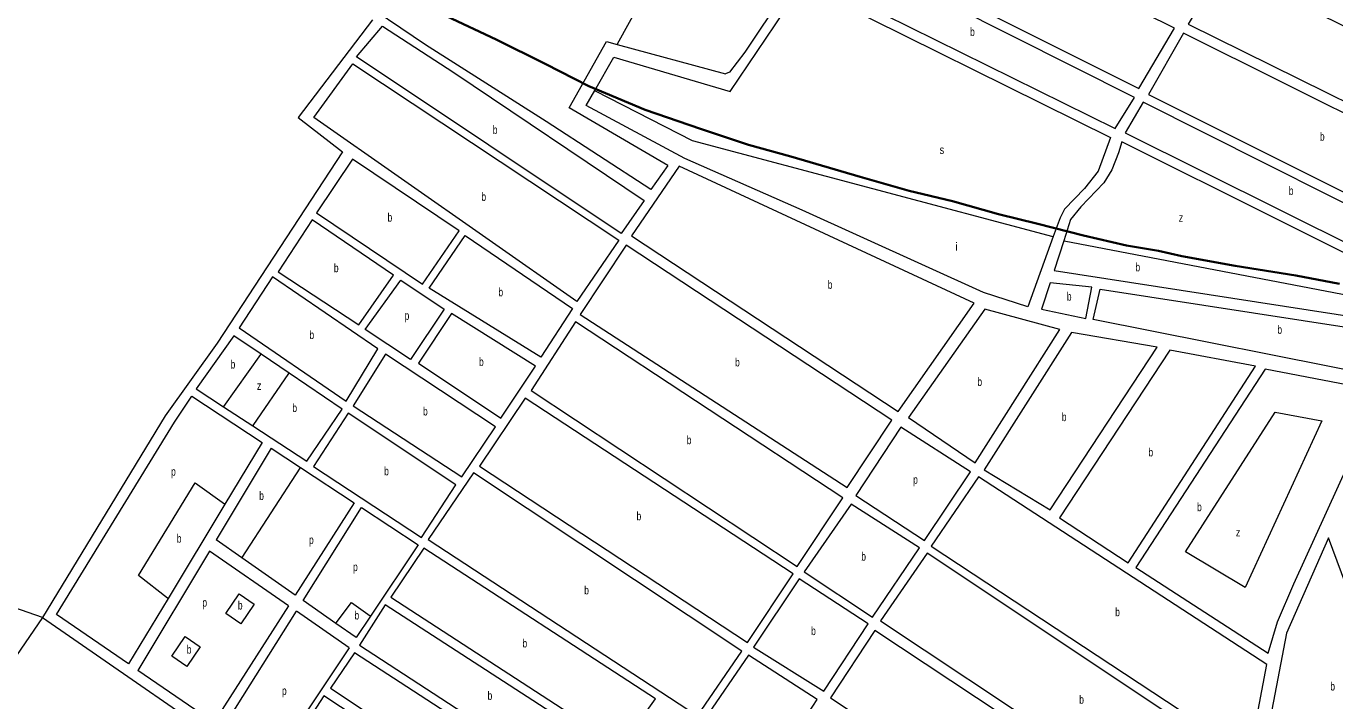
# Model space of a CAD drawing. Extents: x 639657 to 671642, y 222838 to 252123.
# Drawn here: x 663571 to 665133, y 235574 to 236378 of the extents above; entities that cross this region are included whole.
import ezdxf

# ---------------------------------------------------------------- set-up
doc = ezdxf.new("R2010")
doc.units = 0
doc.header["$LTSCALE"] = 4
for name, color, linetype, lineweight in [('1', 7, 'Continuous', 13), ('21', 7, 'Continuous', 13), ('57', 7, 'Continuous', 35)]:
    doc.layers.add(name, color=color, linetype=linetype, lineweight=lineweight)
doc.layers.add('7', color=7, linetype='Continuous')

msp = doc.modelspace()

# ---------------------------------------------------------------- linework, layer by layer
at = {"layer": '1'}
for p, q in [((663863.553, 235874.731), (663798.013, 235765.424)), ((663962.885, 235809.492), (663892.531, 235699.606)), ((663901.898, 235693.085), (663971.49, 235803.841)), ((663790.015, 235752.085), (663704.669, 235609.744)), ((663884.371, 235686.862), (663790.015, 235752.085)), ((663884.371, 235686.862), (663795.144, 235547.496)), ((663805.809, 235540.159), (663893.865, 235680.299)), ((663956.941, 235636.699), (663893.865, 235680.299)), ((663956.941, 235636.699), (663865.094, 235499.369)), ((663795.144, 235547.496), (663704.669, 235609.744))]:
    msp.add_line(p, q, dxfattribs=at)
for points in [[(664336.828, 236211.792), (664316.75, 236183.29), (664191.96, 236264.27), (664048.05, 236355.41), (663958.18, 236416.23), (663666.32, 236581.66), (663390.936, 236729.978), (663042.698, 236917.534)], [(664570.19, 236558.206), (664428.98, 236346.97), (664410.71, 236323.19), (664405.98, 236320.91)], [(664411.489, 236300.073), (664497.46, 236427.68), (664865.33, 236245.07), (664850.39, 236204.94), (664834.3, 236184.28), (664810.08, 236159.86), (664805.05, 236149.47), (664796.906, 236127.055)], [(663984.502, 236385.564), (663896.128, 236268.833), (663948.714, 236228.094), (663799.26, 235999.99), (663737.4, 235913.44), (663590.792, 235673.027), (663857.882, 235488.585)], [(664336.828, 236211.792), (664219.267, 236280.321), (664263.927, 236359.611), (664276.581, 236356.164), (664405.98, 236320.91)], [(664249.737, 236301.132), (664272.571, 236340.87), (664411.489, 236300.073)], [(664357.378, 236219.983), (664239.436, 236283.205), (664249.737, 236301.132)], [(665245.55, 236057.14), (664878.69, 236240.02), (664874.65, 236227), (664866.73, 236206.66), (664857.03, 236191.04), (664829.63, 236162.48), (664817.56, 236147.26), (664809.422, 236122.116)], [(664796.906, 236127.055), (664766.39, 236043.06), (664713.63, 236060.46), (664497.08, 236158.63), (664357.378, 236219.983)], [(664809.422, 236122.116), (664797.9, 236086.52), (665224.35, 236020.54), (665235.791, 236040.293), (665245.55, 236057.14)], [(663851.666, 235986.721), (663819.28, 236008.56), (663774.2, 235945.54), (663806.969, 235924.105), (663841.783, 235901.332)], [(663948.52, 235921.41), (663885.162, 235964.134), (663851.666, 235986.721)], [(663748.252, 235905.544), (663768.91, 235936.89), (663853.097, 235881.599)], [(663841.783, 235901.332), (663906.13, 235859.24), (663948.52, 235921.41)], [(663693.482, 235617.44), (663607.755, 235676.422), (663748.252, 235905.544)], [(663853.097, 235881.599), (663808.539, 235807.857), (663740.683, 235695.557), (663693.482, 235617.44)], [(663863.553, 235874.731), (663898.828, 235851.563), (663962.885, 235809.492)], [(663971.49, 235803.841), (664039.05, 235759.47), (663982.217, 235674.492), (663965.18, 235649.019)], [(663892.531, 235699.606), (663828.903, 235743.913), (663798.013, 235765.424)], [(663965.18, 235649.019), (663941.005, 235665.853), (663901.898, 235693.085)]]:
    msp.add_lwpolyline(points, dxfattribs=at)
for points in [[(664941.37, 236375.57), (664582.04, 236553.53), (664535.92, 236485.22), (664898.79, 236303.37)], [(664893.6, 236292.78), (664528.94, 236476.61), (664503.2, 236437.34), (664870.55, 236255.66)], [(665357.98, 236273.53), (664998.6, 236449.11), (664957.85, 236380.25), (665320.15, 236201.37)], [(663996.49, 236377.796), (664081.84, 236322.48), (664308.75, 236170.18), (664281.16, 236130.71), (663965.418, 236341.437)], [(665314.57, 236189.09), (664952.28, 236369.34), (664910.46, 236296.19), (665277.06, 236113.27)], [(663961.049, 236332.78), (664278.48, 236122.64), (664228.61, 236049.49), (663914.788, 236268.833)], [(665272.78, 236101.98), (664903.95, 236287.34), (664882.51, 236250.78), (665254.02, 236065.94)], [(664088.21, 236133.67), (663960.71, 236219.48), (663917.81, 236155.47), (664044.23, 236070.19)], [(664611.96, 235918.58), (664702.52, 236047.65), (664350.37, 236210.88), (664293.52, 236128.04)], [(664009.51, 236080.96), (663912.54, 236147.11), (663872.23, 236085), (663968.12, 236021.97)], [(664223.25, 236041.42), (664185.55, 235983.35), (664052.3, 236065.37), (664095.21, 236128.3)], [(664550.81, 235827.68), (664604.36, 235907.94), (664287.09, 236116.74), (664232.2, 236034.15)], [(663953.27, 235930.59), (663990.93, 235993.06), (663865.25, 236079.08), (663825.53, 236018.27)], [(664070.1, 236040.43), (664029.81, 235980.52), (663976.06, 236016.36), (664018.26, 236075.03)], [(664782.97, 236040.61), (664835.85, 236029.34), (664842.98, 236066.6), (664793.14, 236072.04)], [(664852.98, 236064.12), (665218.87, 236007.86), (665196.51, 235958.09), (664844.64, 236028.3)], [(664703.87, 235857.29), (664804.62, 236016.05), (664715.41, 236040.61), (664624.08, 235911.34)], [(664137.76, 235910.32), (664179.3, 235972.48), (664078.95, 236035.16), (664039.41, 235976.18)], [(664545.74, 235815.43), (664226.92, 236025.25), (664173.98, 235943.42), (664491.37, 235733.74)], [(664793.14, 235801.4), (664920.74, 235995.09), (664818.73, 236012.61), (664714.42, 235848.82)], [(664936.05, 235991.65), (664804.15, 235791.66), (664886.31, 235738.18), (665038.05, 235972.5)], [(664131.41, 235900.05), (664000.02, 235986.89), (663961.38, 235925.29), (664091.14, 235840.58)], [(665049.53, 235969.06), (664895.5, 235732.36), (665053.34, 235630.18), (665064.27, 235667.88), (665083.72, 235713.18), (665188.35, 235942.31)], [(664486.71, 235724.77), (664166.69, 235934.46), (664112.11, 235853.38), (664432.14, 235643.16)], [(664084.24, 235830.85), (663955.55, 235916.64), (663914.24, 235852.87), (664042.93, 235768.15)], [(664614.99, 235899.81), (664561.49, 235818.19), (664643.14, 235764.72), (664698.24, 235846.35)], [(664425.25, 235632.89), (664105.2, 235845.26), (664051.14, 235765.8), (664372.24, 235555.59)], [(665051.85, 235616.74), (664707.52, 235840.7), (664651.34, 235758), (665030.84, 235508.05)], [(664637.31, 235756.07), (664555.68, 235807.93), (664499.49, 235727.37), (664581.14, 235673.36)], [(664322.09, 235576.07), (664045.87, 235755.55), (664006.65, 235697.18), (664281.25, 235518.75)], [(665205.58, 235551.58), (665125.12, 235767.81), (665075.14, 235654.02), (665047.16, 235508.72), (665258.54, 235403.84)], [(665027.73, 235495.67), (664646.59, 235749.36), (664590.93, 235668.82), (665009.91, 235390.77)], [(664575.91, 235665.45), (664493.75, 235718.93), (664439.18, 235637.32), (664522.94, 235584.93)], [(664275.43, 235509.57), (663999.76, 235687.98), (663969.04, 235639.89), (664243.11, 235461.47)], [(665007.89, 235376.79), (664584.05, 235657.47), (664531.08, 235576.95), (664990.05, 235273.5)], [(664237.82, 235452.29), (663963.22, 235630.71), (663934.6, 235588.55), (664207.62, 235406.89)], [(664514.97, 235575.19), (664433.35, 235628.13), (664380.35, 235550.83), (664463.6, 235495.76)], [(664201.25, 235398.24), (663926.63, 235579.34), (663890.08, 235523.15), (664164.17, 235342.57)]]:
    msp.add_lwpolyline(points, close=True, dxfattribs=at)
at = {"layer": '21'}
for points in [[(664276.581, 236356.164), (664276.859, 236356.664), (664305.707, 236408.626), (664340.282, 236399.976), (664371.977, 236399.976), (664403.671, 236417.276), (664518.923, 236590.27), (664569.69, 236558.519), (664570.19, 236558.206)], [(664249.737, 236301.132), (664250.237, 236300.876), (664366.213, 236241.398), (664796.406, 236127.188), (664796.906, 236127.055)], [(663590.792, 235673.027), (663539.014, 235690.683), (663513.118, 235736.756), (663423.92, 235627.333), (663061.375, 235935.444), (663021.092, 235874.974), (662929.017, 235932.565), (662966.422, 235946.962), (663000.951, 235949.842), (663009.583, 235987.276), (663003.828, 236013.192), (663029.724, 236033.349), (663003.828, 236076.542), (662888.734, 236137.012), (662745.7, 235946.154)], [(664809.422, 236122.116), (664809.922, 236122.02), (665235.291, 236040.389), (665235.791, 236040.293)], [(663806.969, 235924.105), (663807.326, 235924.604), (663851.309, 235986.221), (663851.666, 235986.721)], [(663841.783, 235901.332), (663842.128, 235901.831), (663884.817, 235963.634), (663885.162, 235964.134)], [(663828.903, 235743.913), (663829.228, 235744.413), (663898.503, 235851.063), (663898.828, 235851.563)], [(663740.683, 235695.557), (663740.183, 235695.946), (663705.293, 235723.102), (663773.146, 235833.437), (663808.039, 235808.218), (663808.539, 235807.857)], [(663941.005, 235665.853), (663941.38, 235666.353), (663959.74, 235690.85), (663981.717, 235674.856), (663982.217, 235674.492)], [(663590.792, 235673.027), (663449.15, 235466.785), (663714.111, 235274.729), (663714.618, 235274.362)]]:
    msp.add_lwpolyline(points, dxfattribs=at)
for points in [[(665061.496, 235917.459), (665117.475, 235907.274), (665025.874, 235708.672), (664954.629, 235751.108)], [(663825.731, 235701.035), (663843.563, 235688.681), (663827.427, 235665.389), (663809.595, 235677.743)], [(663761.271, 235650.111), (663779.103, 235637.757), (663762.967, 235614.465), (663745.135, 235626.819)]]:
    msp.add_lwpolyline(points, close=True, dxfattribs=at)
at = {"layer": '57'}
msp.add_lwpolyline([(664072.931, 236389.612), (664132.218, 236362.069), (664190.612, 236332.857), (664242.659, 236306.186), (664309.939, 236278.244), (664375.95, 236255.383), (664433.075, 236236.331), (664483.852, 236222.36), (664566.366, 236198.229), (664624.76, 236181.718), (664676.807, 236169.017), (664731.393, 236153.776), (664778.362, 236142.346), (664832.948, 236128.375), (664884.36, 236116.309), (664922.444, 236109.959), (664950.371, 236103.609), (665013.843, 236092.178), (665086.201, 236080.747), (665138.248, 236070.587)], dxfattribs=at)

# ---------------------------------------------------------------- texts
at = {"layer": '7'}
for s, width, p in [('b', 0.75, (664697.63, 236366.135)), ('b', 0.75, (664128.129, 236249.335)), ('b', 0.75, (665115.04, 236241.305)), ('s', 0.8, (664661.348, 236225.464)), ('b', 0.75, (664114.558, 236169.555)), ('b', 0.75, (665077.873, 236176.64)), ('b', 0.75, (664002.598, 236144.835)), ('z', 0.8, (664946.596, 236144.733)), ('b', 0.75, (663938.596, 236084.54)), ('b', 0.75, (664894.939, 236085.59)), ('b', 0.75, (664527.721, 236064.73)), ('b', 0.75, (664134.914, 236055.825)), ('b', 0.75, (664813.084, 236050.69)), ('p', 0.75, (664022.93, 236027.775)), ('b', 0.75, (665064.291, 236011.105)), ('b', 0.75, (663909.415, 236004.835)), ('b', 0.75, (663815.335, 235969.705)), ('b', 0.75, (664111.715, 235972.74)), ('b', 0.75, (664417.242, 235972.21)), ('b', 0.75, (664706.345, 235948.95)), ('z', 0.8, (663846.717, 235944.243)), ('b', 0.75, (663888.985, 235917.774)), ('b', 0.75, (664044.892, 235913.735)), ('b', 0.75, (664807.093, 235907.005)), ('b', 0.75, (664359.568, 235879.495)), ('b', 0.75, (664910.422, 235864.915)), ('p', 0.75, (663744.309, 235841.925)), ('b', 0.75, (663998.537, 235842.395)), ('p', 0.75, (664629.724, 235832.265)), ('b', 0.75, (663849.48, 235813.067)), ('b', 0.75, (664968.466, 235799.62)), ('b', 0.75, (664299.692, 235788.81)), ('b', 0.75, (663751.094, 235762.143)), ('z', 0.8, (665014.751, 235769.59)), ('p', 0.75, (663908.852, 235760.447)), ('b', 0.75, (664567.792, 235740.645)), ('p', 0.75, (663961.437, 235728.195)), ('b', 0.75, (664237.237, 235700.425)), ('p', 0.75, (663781.628, 235685.758)), ('b', 0.75, (663824.035, 235682.362)), ('b', 0.75, (663963.133, 235670.481)), ('b', 0.75, (664870.773, 235674.375)), ('b', 0.75, (664507.983, 235651.93)), ('b', 0.75, (664163.561, 235637.15)), ('b', 0.75, (663762.968, 235629.741)), ('p', 0.75, (663876.622, 235580.516)), ('b', 0.75, (664121.948, 235574.725)), ('b', 0.75, (665127.423, 235585.825)), ('b', 0.75, (664827.85, 235570.065))]:
    msp.add_text(s, height=10, dxfattribs=dict(at, width=width)).set_placement(p)
msp.add_text('i', height=10, dxfattribs=at).set_placement((664680.076, 236110.134))

doc.saveas('drawing.dxf')
